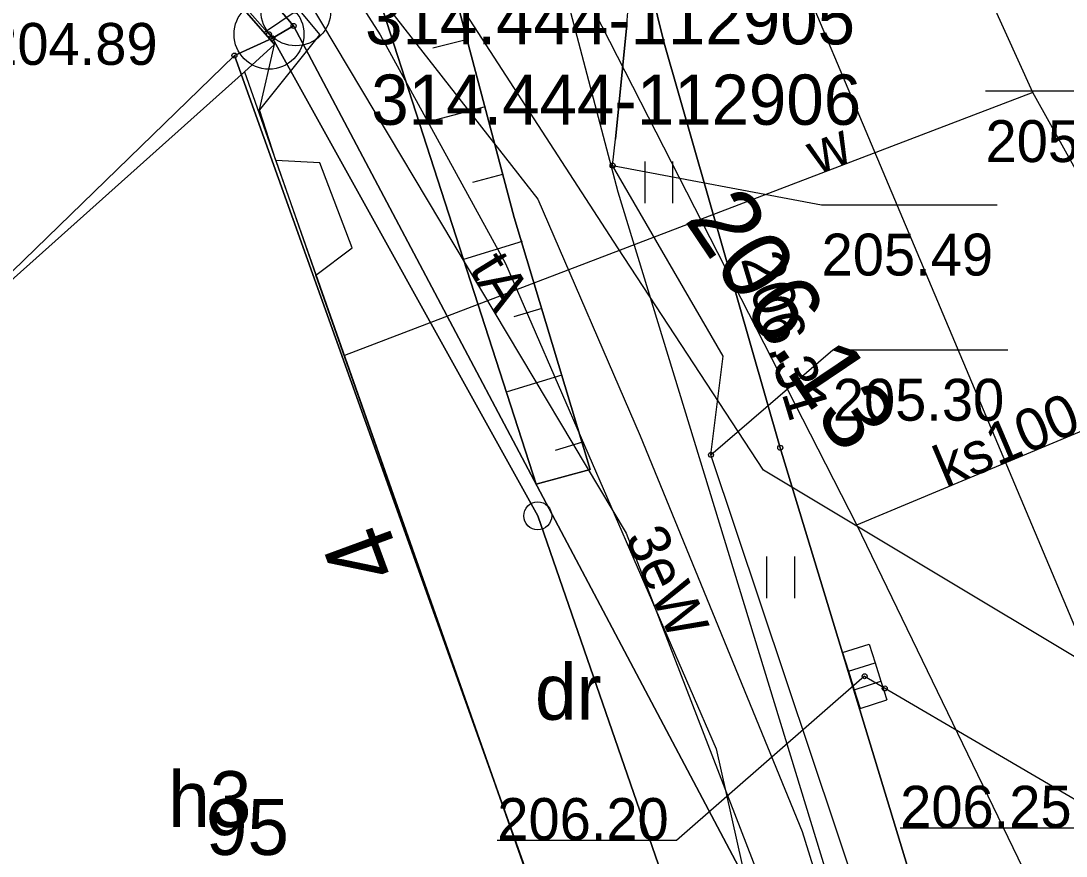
# Model space of a CAD drawing. Extents: x 6512400 to 6513200, y 6022500 to 6022750.
# Drawn here: x 6512833.59 to 6512852.29, y 6022619.43 to 6022634.38 of the extents above; entities that cross this region are included whole.
import ezdxf

# ---------------------------------------------------------------- set-up
doc = ezdxf.new("R2010")
doc.units = 0
for name, color, linetype in [('121-Punkt osnowy szczegółowej', 7, 'Continuous'), ('121-Punkt osnowy szczegółowej-Atr103', 7, 'Continuous'), ('202-punkt graniczny', 7, 'Continuous'), ('203-punkt graniczny', 7, 'Continuous'), ('210-oznaczenie konturu użytku gruntowego', 7, 'Continuous'), ('216-obręb ewidencyjny', 7, 'Continuous'), ('217-kontur klasyfikacyjny', 7, 'Continuous'), ('218-kontur użytku gruntowego', 7, 'Continuous'), ('219-działka ewidencyjna', 7, 'Continuous'), ('238-Punkt adresowy budynku', 7, 'Continuous'), ('312-budynek ewidencyjny', 7, 'Continuous'), ('312-oznaczenie budynku ewidencyjnego', 7, 'Continuous'), ('312-oznaczenie budynku ewidencyjnego-Atr117', 7, 'Continuous'), ('423-Schody przy drogach  chodnikach', 7, 'Continuous'), ('820-Skarpa nieumocniona', 7, 'Continuous'), ('823-Szczyt skarpy nieumocninej', 7, 'Continuous'), ('824-Podnóże skarpy nieumocninej', 7, 'Continuous'), ('940-Trawnik symb. poj.', 7, 'Continuous'), ('chodnik (powierzchnia)', 7, 'Continuous'), ('kratka ściekowa (punkt)', 7, 'Continuous'), ('krawężnik (linia)', 7, 'Continuous'), ('przewód ciepłowniczy (linia)', 7, 'Continuous'), ('przewód elektroenergetyczny (linia)', 7, 'Continuous'), ('przewód elektroenergetyczny (linia)-Atr1', 7, 'Continuous'), ('przewód gazowy (linia)', 7, 'Continuous'), ('przewód kanalizacyjny (linia)', 7, 'Continuous'), ('przewód kanalizacyjny (linia)-Atr1', 7, 'Continuous'), ('przewód telekomunikacyjny (linia)', 7, 'Continuous'), ('przewód telekomunikacyjny (linia)-Atr1', 7, 'Continuous'), ('przewód wodociągowy (linia)', 7, 'Continuous'), ('przewód wodociągowy (linia)-Atr1', 7, 'Continuous'), ('punkt o określonej wysokości (sieć gazowa)', 7, 'Continuous'), ('punkt o określonej wysokości (sieć gazowa)-Atr2', 7, 'Continuous'), ('punkt o określonej wysokości (sieć gazowa)-Atr3', 7, 'Continuous'), ('punkt o określonej wysokości (sieć kanalizacyjna)', 7, 'Continuous'), ('punkt o określonej wysokości (sieć kanalizacyjna)-Atr2', 7, 'Continuous'), ('punkt o określonej wysokości (sieć wodociągowa)', 7, 'Continuous'), ('punkt o określonej wysokości (sieć wodociągowa)-Atr3', 7, 'Continuous'), ('punkt wysokościowy sztuczny', 7, 'Continuous'), ('punkt wysokościowy sztuczny-Atr2', 7, 'Continuous'), ('rura ochronna - przewód gazowy (linia)', 7, 'Continuous')]:
    doc.layers.add(name, color=color, linetype=linetype)

# ---------------------------------------------------------------- blocks, each defined once
blk = doc.blocks.new('203')
blk.add_circle((0, 0), 0.045)
blk = doc.blocks.new('202')
blk.add_circle((0, 0), 0.25)
blk = doc.blocks.new('PW01')
blk.add_circle((0, 0), 0.045)
blk = doc.blocks.new('US05')
for p, q in [((-0.525, -0.25), (-0.525, 0.25)), ((-0.525, 0.25), (-0.175, 0.25)), ((-0.175, -0.25), (-0.175, 0.25)), ((-0.175, 0.25), (0.175, 0.25)), ((0.175, -0.25), (0.175, 0.25)), ((0.175, 0.25), (0.525, 0.25)), ((0.525, -0.25), (0.525, 0.25)), ((-0.525, -0.25), (-0.175, -0.25)), ((-0.175, -0.25), (0.175, -0.25)), ((0.175, -0.25), (0.525, -0.25))]:
    blk.add_line(p, q)
blk = doc.blocks.new('940P')
for p, q in [((-0.25, -0.375), (-0.25, 0.375)), ((0.25, -0.375), (0.25, 0.375))]:
    blk.add_line(p, q)
blk = doc.blocks.new('PW02')
blk.add_circle((0, 0), 0.045)
blk = doc.blocks.new('121')
for radius in [0.625, 0.045]:
    blk.add_circle((0, 0), radius)

msp = doc.modelspace()

# ---------------------------------------------------------------- linework, layer by layer
at = {"layer": '216-obręb ewidencyjny'}
for points in [[(6512836.687, 6022675.173), (6512833.61, 6022675.02), (6512828.67, 6022670.98), (6512801.96, 6022670.34), (6512810.18, 6022663.28), (6512825.37, 6022649.66), (6512838.47, 6022634.29), (6512852.25, 6022608.25), (6512853.17, 6022604.51), (6512855.78, 6022583.95), (6512858.85, 6022571.74), (6512828.23, 6022562.62), (6512818.47, 6022559.72), (6512824.714, 6022553.406)], [(6512780.7, 6022581.02), (6512806.2, 6022572.11), (6512806.62, 6022563.51), (6512811.41, 6022558.95), (6512818.47, 6022559.72), (6512828.23, 6022562.62), (6512858.85, 6022571.74), (6512855.78, 6022583.95), (6512853.17, 6022604.51), (6512852.25, 6022608.25), (6512838.47, 6022634.29), (6512825.37, 6022649.66), (6512810.18, 6022663.28), (6512801.96, 6022670.34), (6512796.96, 6022674.74), (6512790.49, 6022674.74), (6512785.56, 6022674.74), (6512768.24, 6022674.27)]]:
    msp.add_lwpolyline(points, dxfattribs=at)
at = {"layer": '217-kontur klasyfikacyjny'}
for points in [[(6512837.41, 6022633.76), (6512831.54, 6022628.06)], [(6512848.55, 6022602.62), (6512837.41, 6022633.76)]]:
    msp.add_lwpolyline(points, dxfattribs=at)
at = {"layer": '218-kontur użytku gruntowego'}
for points in [[(6512838.47, 6022634.29), (6512825.37, 6022649.66)], [(6512825.37, 6022649.66), (6512838.47, 6022634.29)], [(6512838.09, 6022634.07), (6512824.77, 6022649.17)], [(6512824.77, 6022649.17), (6512838.09, 6022634.07)], [(6512838.09, 6022634.07), (6512838.47, 6022634.29)], [(6512838.47, 6022634.29), (6512838.09, 6022634.07)], [(6512852.25, 6022608.25), (6512838.47, 6022634.29)], [(6512838.47, 6022634.29), (6512852.25, 6022608.25)], [(6512837.41, 6022633.76), (6512838.09, 6022634.07)], [(6512838.09, 6022634.07), (6512837.41, 6022633.76)], [(6512842.84, 6022625.52), (6512838.09, 6022634.07)], [(6512838.09, 6022634.07), (6512842.84, 6022625.52)], [(6512831.54, 6022628.06), (6512837.41, 6022633.76)], [(6512837.41, 6022633.76), (6512831.54, 6022628.06)], [(6512848.55, 6022602.62), (6512837.41, 6022633.76)], [(6512837.41, 6022633.76), (6512848.55, 6022602.62)], [(6512850.47, 6022603.45), (6512842.84, 6022625.52)], [(6512842.84, 6022625.52), (6512850.47, 6022603.45)]]:
    msp.add_lwpolyline(points, dxfattribs=at)
at = {"layer": '219-działka ewidencyjna'}
for points in [[(6512838.47, 6022634.29), (6512825.37, 6022649.66)], [(6512824.77, 6022649.17), (6512838.09, 6022634.07)], [(6512838.47, 6022634.29), (6512838.09, 6022634.07)], [(6512838.47, 6022634.29), (6512852.25, 6022608.25)], [(6512837.41, 6022633.76), (6512838.09, 6022634.07)], [(6512842.84, 6022625.52), (6512838.09, 6022634.07)], [(6512831.54, 6022628.06), (6512837.41, 6022633.76)], [(6512848.55, 6022602.62), (6512837.41, 6022633.76)], [(6512842.84, 6022625.52), (6512850.47, 6022603.45)]]:
    msp.add_lwpolyline(points, dxfattribs=at)
at = {"layer": '312-budynek ewidencyjny'}
for points in [[(6512824.72, 6022649.31), (6512838.13, 6022633.96)], [(6512838.13, 6022633.96), (6512837.59, 6022633.47)], [(6512837.59, 6022633.47), (6512831.54, 6022628.06)], [(6512831.54, 6022628.06), (6512837.59, 6022633.47)], [(6512837.59, 6022633.47), (6512844.01, 6022615.23)]]:
    msp.add_lwpolyline(points, dxfattribs=at)
at = {"layer": '423-Schody przy drogach  chodnikach'}
for p, q in [((6512838.15, 6022631.88), (6512838.87, 6022629.83)), ((6512838.94, 6022631.84), (6512838.15, 6022631.88)), ((6512839.52, 6022630.32), (6512838.94, 6022631.84)), ((6512838.87, 6022629.83), (6512839.52, 6022630.32))]:
    msp.add_line(p, q, dxfattribs=at)
at = {"layer": '820-Skarpa nieumocniona'}
for p, q in [((6512841.58, 6022634.05), (6512840.96, 6022633.89)), ((6512841.9, 6022632.84), (6512840.73, 6022632.53)), ((6512842.21, 6022631.63), (6512841.67, 6022631.49)), ((6512842.56, 6022630.43), (6512841.51, 6022630.11)), ((6512842.91, 6022629.23), (6512842.41, 6022629.08)), ((6512843.27, 6022628.04), (6512842.29, 6022627.74)), ((6512843.64, 6022626.84), (6512843.15, 6022626.69))]:
    msp.add_line(p, q, dxfattribs=at)
at = {"layer": '823-Szczyt skarpy nieumocninej'}
msp.add_lwpolyline([(6512833.8, 6022651.69), (6512834.92, 6022648.19), (6512835.69, 6022646.2), (6512839.8, 6022638.81), (6512840.88, 6022636.68), (6512842.42, 6022630.86), (6512843.78, 6022626.35)], dxfattribs=at)
at = {"layer": '824-Podnóże skarpy nieumocninej'}
msp.add_lwpolyline([(6512843.78, 6022626.35), (6512842.81, 6022626.09), (6512839.81, 6022635.37), (6512839.21, 6022636.76), (6512838.73, 6022638.25), (6512834.42, 6022645.85), (6512833.69, 6022648.06), (6512833.8, 6022651.69)], dxfattribs=at)
at = {"layer": 'chodnik (powierzchnia)'}
msp.add_lwpolyline([(6512845.61, 6022610.5), (6512844.69, 6022613.44), (6512844.06, 6022613.28), (6512843.41, 6022615.01), (6512844.01, 6022615.23), (6512838.87, 6022629.83), (6512839.52, 6022630.32), (6512838.94, 6022631.84), (6512838.15, 6022631.88), (6512837.86, 6022632.79), (6512838.13, 6022633.96), (6512826.89, 6022646.81), (6512825.11, 6022648.85), (6512824.32, 6022649.76), (6512820.29, 6022654.03), (6512817.62, 6022656.88), (6512816.1, 6022658.5), (6512810.3, 6022663.44), (6512802.06, 6022670.47), (6512797.05, 6022674.74)], dxfattribs=at)
for points in [[(6512832.77, 6022654.07), (6512832.63, 6022646.82), (6512837.95, 6022638.9), (6512839.21, 6022636.76), (6512839.81, 6022635.37), (6512842.81, 6022626.09), (6512843.78, 6022626.35), (6512842.42, 6022630.86), (6512840.88, 6022636.68), (6512839.84, 6022641.88), (6512838.78, 6022648.12), (6512838.09, 6022653.46), (6512836.3, 6022653.4), (6512834.86, 6022653.53), (6512833.61, 6022653.83)], [(6512840.07, 6022653.59), (6512840.7, 6022648.33), (6512841.69, 6022642.4), (6512842.69, 6022637.33), (6512844.27, 6022631.32), (6512848.17, 6022618.59), (6512848.25, 6022618.32), (6512848.4, 6022617.84), (6512848.64, 6022617), (6512849.8, 6022613.04), (6512850.26, 6022613.71), (6512850.75, 6022614.71), (6512849.55, 6022618.93), (6512847.18, 6022626.74), (6512845.1, 6022633.98), (6512844.14, 6022637.88), (6512843.35, 6022641.83), (6512842.14, 6022649.32), (6512841.8, 6022651.66)]]:
    msp.add_lwpolyline(points, close=True, dxfattribs=at)
at = {"layer": 'krawężnik (linia)'}
msp.add_lwpolyline([(6512841.8, 6022651.66), (6512842.14, 6022649.32), (6512843.35, 6022641.83), (6512844.14, 6022637.88), (6512845.1, 6022633.98), (6512847.18, 6022626.74), (6512849.55, 6022618.93), (6512850.75, 6022614.71)], dxfattribs=at)
at = {"layer": 'przewód ciepłowniczy (linia)'}
msp.add_lwpolyline([(6512852.19, 6022643.78), (6512837.95, 6022634.17)], dxfattribs=at)
at = {"layer": 'przewód elektroenergetyczny (linia)'}
for points in [[(6512763.38, 6022676.06), (6512798.79, 6022676.04), (6512803.06, 6022673.02), (6512807.84, 6022668.96), (6512815.24, 6022662.53), (6512819.98, 6022657.77), (6512831.6, 6022645.79), (6512834.59, 6022642.25), (6512837.06, 6022638.75), (6512840.02, 6022634.13), (6512842.26, 6022630.04), (6512846.03, 6022621.35), (6512846.58, 6022618.9), (6512847.6, 6022616.23), (6512852.12, 6022605.09), (6512853.39, 6022601.13), (6512855.57, 6022592.48), (6512858.1, 6022582.86), (6512868.09, 6022584.49), (6512870.03, 6022584.23), (6512871.36, 6022584.34), (6512875.65, 6022585.56), (6512879.74, 6022586.61), (6512881.754, 6022587.357)], [(6512802.27, 6022673.66), (6512807.42, 6022670.09), (6512811.38, 6022666.87), (6512814.66, 6022663.43), (6512826.4, 6022651.65), (6512827.82, 6022650.09), (6512834.03, 6022642.46), (6512842.84, 6022631.19), (6512844.67, 6022626.95), (6512847.57, 6022619.87), (6512849.81, 6022612.67), (6512853.56, 6022600.08), (6512856.46, 6022588.83), (6512861.26, 6022569.82), (6512861.768, 6022567.654)]]:
    msp.add_lwpolyline(points, dxfattribs=at)
at = {"layer": 'przewód gazowy (linia)'}
msp.add_lwpolyline([(6512847.18, 6022613.76), (6512846.63, 6022615.41), (6512849.08, 6022617.22), (6512845.94, 6022626.61), (6512846.16, 6022628.38), (6512844.18, 6022631.79), (6512844.23, 6022632.26), (6512844.43, 6022634.25), (6512844.47, 6022634.75), (6512844, 6022635.91), (6512842.48, 6022639.61), (6512842.1, 6022640.54), (6512841.83, 6022641.94), (6512833.52, 6022652.16), (6512828.68, 6022655.12), (6512826.33, 6022655.65), (6512824.93, 6022656.06), (6512819.76, 6022660.64)], dxfattribs=at)
at = {"layer": 'przewód kanalizacyjny (linia)'}
for points in [[(6512853.94, 6022620), (6512836.1, 6022662.34)], [(6512825.42, 6022650.35), (6512838.94, 6022634.13)], [(6512853.7, 6022614.72), (6512848.55, 6022625.36), (6512840.81, 6022640.51)], [(6512837.84, 6022632.76), (6512838.94, 6022634.13)], [(6512848.55, 6022625.36), (6512859.35, 6022629.87)], [(6512848.69, 6022622.65), (6512853.66, 6022619.74)]]:
    msp.add_lwpolyline(points, dxfattribs=at)
at = {"layer": 'przewód telekomunikacyjny (linia)'}
msp.add_lwpolyline([(6512836.6, 6022638.32), (6512844.42, 6022625.21), (6512848.91, 6022613.6), (6512851.86, 6022605.02), (6512853.91, 6022597.19), (6512860.14, 6022571.94), (6512860.33, 6022571.18)], dxfattribs=at)
at = {"layer": 'przewód wodociągowy (linia)'}
for points in [[(6512861.84, 6022602.88), (6512860.4, 6022610.22), (6512855.52, 6022624.92), (6512854.13, 6022628.72), (6512853.02, 6022630.73), (6512851.7, 6022633.1), (6512848.7, 6022639.72)], [(6512855.66, 6022621.07), (6512846.88, 6022626.34), (6512844.27, 6022630.32), (6512839.99, 6022636.93), (6512839.52, 6022638)], [(6512851.7, 6022633.1), (6512839.38, 6022628.39)]]:
    msp.add_lwpolyline(points, dxfattribs=at)
at = {"layer": 'punkt o określonej wysokości (sieć gazowa)-Atr2'}
for points in [[(6512855.49, 6022634.19), (6512854.02, 6022633.12), (6512850.853, 6022633.12)], [(6512844.18, 6022631.79), (6512847.92, 6022631.09), (6512851.061, 6022631.09)], [(6512845.94, 6022626.61), (6512848.12, 6022628.49), (6512851.255, 6022628.49)]]:
    msp.add_lwpolyline(points, dxfattribs=at)
at = {"layer": 'punkt o określonej wysokości (sieć kanalizacyjna)-Atr2'}
for points in [[(6512848.69, 6022622.65), (6512845.32, 6022619.71), (6512842.116, 6022619.71)], [(6512854.42, 6022619.53), (6512852.53, 6022619.93), (6512849.326, 6022619.93)]]:
    msp.add_lwpolyline(points, dxfattribs=at)
at = {"layer": 'rura ochronna - przewód gazowy (linia)'}
msp.add_lwpolyline([(6512844.43, 6022634.25), (6512844.23, 6022632.26)], dxfattribs=at)

# ---------------------------------------------------------------- block references
at = {"layer": '121-Punkt osnowy szczegółowej'}
for p in [(6512838.51, 6022634.56), (6512838.03, 6022634.14)]:
    msp.add_blockref('121', p, dxfattribs=at)
at = {"layer": '202-punkt graniczny'}
msp.add_blockref('202', (6512842.84, 6022625.52), dxfattribs=at)
at = {"layer": '203-punkt graniczny'}
for p in [(6512838.47, 6022634.29), (6512838.09, 6022634.07), (6512837.41, 6022633.76)]:
    msp.add_blockref('203', p, dxfattribs=at)
at = {"layer": '940-Trawnik symb. poj.'}
for p in [(6512845.01, 6022631.49), (6512847.19, 6022624.42)]:
    msp.add_blockref('940P', p, dxfattribs=at)
at = {"layer": 'kratka ściekowa (punkt)', "rotation": -72.553}
msp.add_blockref('US05', (6512848.69, 6022622.65), dxfattribs=at)
at = {"layer": 'punkt o określonej wysokości (sieć gazowa)'}
for p in [(6512844.18, 6022631.79), (6512845.94, 6022626.61)]:
    msp.add_blockref('PW01', p, dxfattribs=at)
at = {"layer": 'punkt o określonej wysokości (sieć kanalizacyjna)'}
for p, rotation in [((6512848.69, 6022622.65), -72.553), ((6512849.05, 6022622.43), -29.547)]:
    msp.add_blockref('PW01', p, dxfattribs=dict(at, rotation=rotation))
at = {"layer": 'punkt wysokościowy sztuczny'}
msp.add_blockref('PW02', (6512847.18, 6022626.74), dxfattribs=at)

# ---------------------------------------------------------------- texts
at = {"layer": '121-Punkt osnowy szczegółowej-Atr103'}
for s, p in [('314.444-112905', (6512839.75, 6022633.96)), ('314.444-112906', (6512839.86, 6022632.52))]:
    msp.add_text(s, height=0.9, dxfattribs=at).set_placement(p)
at = {"layer": '210-oznaczenie konturu użytku gruntowego'}
msp.add_text('dr', height=1, dxfattribs=at).set_placement((6512842.79, 6022621.87))
at = {"layer": '238-Punkt adresowy budynku'}
msp.add_text('4', height=1.25, rotation=110.214, dxfattribs=at).set_placement((6512840.45, 6022624.58))
at = {"layer": '312-oznaczenie budynku ewidencyjnego'}
msp.add_text('95', height=1, dxfattribs=at).set_placement((6512836.9, 6022619.45))
at = {"layer": '312-oznaczenie budynku ewidencyjnego-Atr117'}
msp.add_text('h3', height=1, dxfattribs=at).set_placement((6512836.227, 6022619.95))
at = {"layer": 'przewód elektroenergetyczny (linia)-Atr1'}
msp.add_text('3eW', height=0.75, rotation=294.239, dxfattribs=at).set_placement((6512844.39, 6022625.13))
at = {"layer": 'przewód kanalizacyjny (linia)-Atr1'}
msp.add_text('ks100', height=0.75, rotation=23.037, dxfattribs=at).set_placement((6512850.14, 6022626.01))
at = {"layer": 'przewód telekomunikacyjny (linia)-Atr1'}
msp.add_text('tA', height=0.75, rotation=301.608, dxfattribs=at).set_placement((6512841.6, 6022629.94))
at = {"layer": 'przewód wodociągowy (linia)-Atr1'}
msp.add_text('w', height=0.75, rotation=21.713, dxfattribs=at).set_placement((6512847.84, 6022631.62))
at = {"layer": 'punkt o określonej wysokości (sieć gazowa)-Atr3'}
for s, p in [('205.40', (6512850.853, 6022631.853)), ('205.49', (6512847.92, 6022629.822)), ('205.30', (6512848.12, 6022627.223))]:
    msp.add_text(s, height=0.75, dxfattribs=at).set_placement(p)
at = {"layer": 'punkt o określonej wysokości (sieć kanalizacyjna)-Atr2'}
for s, p in [('206.25', (6512849.326, 6022619.938)), ('206.20', (6512842.116, 6022619.718))]:
    msp.add_text(s, height=0.75, dxfattribs=at).set_placement(p)
at = {"layer": 'punkt o określonej wysokości (sieć wodociągowa)'}
msp.add_text('206.13', height=1.25, rotation=303.94, dxfattribs=at).set_placement((6512845.45, 6022630.82))
at = {"layer": 'punkt o określonej wysokości (sieć wodociągowa)-Atr3'}
msp.add_text('204.89', height=0.75, dxfattribs=at).set_placement((6512832.969, 6022633.593))
at = {"layer": 'punkt wysokościowy sztuczny-Atr2'}
msp.add_text('206.31', height=0.75, rotation=286.896, dxfattribs=at).set_placement((6512846.47, 6022630.12))

doc.saveas('drawing.dxf')
